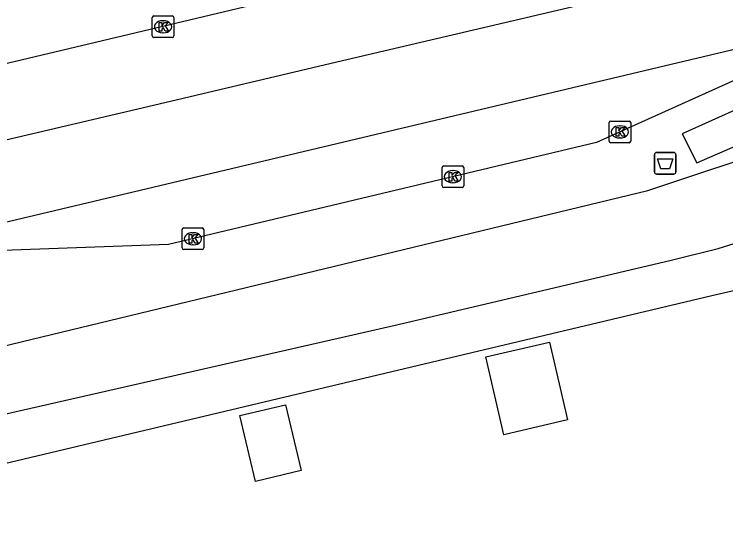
# Model space of a CAD drawing. Extents: x 158038 to 159242, y 380133 to 381214.
# Drawn here: x 158596.09 to 158628.91, y 380979.68 to 381004.17 of the extents above; entities that cross this region are included whole.
import ezdxf

# ---------------------------------------------------------------- set-up
doc = ezdxf.new("R2010")
doc.units = 0
for name, color, linetype in [('IMGEO_Afvalbak', 7, 'Continuous'), ('IMGEO_Fietspad_open', 7, 'Continuous'), ('IMGEO_Kolk', 7, 'Continuous'), ('IMGEO_OVBaan_gesloten', 7, 'Continuous'), ('IMGEO_Pand', 7, 'Continuous'), ('IMGEO_Rijbaan_regionaal_gesloten', 7, 'Continuous'), ('IMGEO_Voetpad_gesloten', 7, 'Continuous'), ('IMGEO_Voetpad_open', 7, 'Continuous')]:
    doc.layers.add(name, color=color, linetype=linetype)

msp = doc.modelspace()

# ---------------------------------------------------------------- linework, layer by layer
at = {"layer": 'IMGEO_Afvalbak'}
for p, q in [((158625.623, 380996.889), (158625.623, 380997.689)), ((158625.623, 380997.689), (158625.623, 380996.889)), ((158625.723, 380997.789), (158626.513, 380997.789)), ((158626.513, 380997.789), (158625.723, 380997.789)), ((158626.613, 380997.689), (158626.613, 380996.889)), ((158626.613, 380996.889), (158626.613, 380997.689)), ((158626.513, 380996.789), (158625.723, 380996.789)), ((158625.723, 380996.789), (158626.513, 380996.789))]:
    msp.add_line(p, q, dxfattribs=at)
msp.add_lwpolyline([(158625.766, 380997.503), (158626.47, 380997.503), (158626.321, 380997.033), (158625.915, 380997.033), (158625.766, 380997.503)], dxfattribs=at)
for centre, start, end in [((158625.723, 380997.689), 90, 180), ((158625.723, 380997.689), 90, 180), ((158626.513, 380997.689), 0, 90), ((158626.513, 380997.689), 360, 90), ((158625.723, 380996.889), 180, 270), ((158625.723, 380996.889), 180, 270), ((158626.513, 380996.889), 270, 0), ((158626.513, 380996.889), 270, 0)]:
    msp.add_arc(centre, 0.1, start, end, dxfattribs=at)
at = {"layer": 'IMGEO_Fietspad_open'}
for points in [[(158543.487, 380975.057), (158559.5, 380977.024), (158569.881, 380979.588), (158585.768, 380983.41), (158590.087, 380984.449), (158613.803, 380989.844), (158626.388, 380992.815), (158628.561, 380993.352), (158629.543, 380993.657), (158646.352, 380999.546)], [(158542.093, 380977.956), (158559.031, 380980.009), (158584.646, 380986.212), (158588.305, 380987.098), (158625.313, 380996.031), (158631.65, 380998.147)]]:
    msp.add_lwpolyline(points, dxfattribs=at)
at = {"layer": 'IMGEO_Kolk'}
for p, q in [((158602.527, 381004.093), (158603.379, 381004.093)), ((158602.452, 381003.167), (158602.452, 381004.019)), ((158602.94, 381003.873), (158602.965, 381003.873)), ((158603.453, 381004.019), (158603.453, 381003.167)), ((158603.379, 381003.093), (158602.527, 381003.093)), ((158602.963, 381003.313), (158602.938, 381003.313)), ((158623.529, 380998.314), (158623.529, 380999.166)), ((158623.604, 380999.24), (158624.456, 380999.24)), ((158624.53, 380999.166), (158624.53, 380998.314)), ((158624.017, 380999.02), (158624.042, 380999.02)), ((158624.04, 380998.46), (158624.015, 380998.46)), ((158624.456, 380998.24), (158623.604, 380998.24)), ((158615.899, 380997.171), (158616.751, 380997.171)), ((158615.824, 380996.245), (158615.824, 380997.097)), ((158616.312, 380996.951), (158616.337, 380996.951)), ((158616.825, 380997.097), (158616.825, 380996.245)), ((158616.751, 380996.171), (158615.899, 380996.171)), ((158616.335, 380996.391), (158616.31, 380996.391)), ((158603.83, 380993.38), (158603.83, 380994.232)), ((158603.905, 380994.306), (158604.757, 380994.306)), ((158604.831, 380994.232), (158604.831, 380993.38)), ((158604.318, 380994.086), (158604.343, 380994.086)), ((158604.757, 380993.306), (158603.905, 380993.306)), ((158604.341, 380993.526), (158604.316, 380993.526))]:
    msp.add_line(p, q, dxfattribs=at)
for points in [[(158602.527, 381004.093), (158603.379, 381004.093)], [(158602.452, 381003.167), (158602.452, 381004.019)], [(158602.773, 381003.793), (158602.896, 381003.793), (158602.896, 381003.642), (158603.026, 381003.793), (158603.19, 381003.793), (158603.044, 381003.642), (158603.197, 381003.393), (158603.045, 381003.393), (158602.96, 381003.557), (158602.896, 381003.49), (158602.896, 381003.393), (158602.773, 381003.393), (158602.773, 381003.793)], [(158603.453, 381004.019), (158603.453, 381003.167)], [(158603.379, 381003.093), (158602.527, 381003.093)], [(158623.529, 380998.314), (158623.529, 380999.166)], [(158623.604, 380999.24), (158624.456, 380999.24)], [(158624.53, 380999.166), (158624.53, 380998.314)], [(158623.85, 380998.94), (158623.973, 380998.94), (158623.973, 380998.789), (158624.103, 380998.94), (158624.267, 380998.94), (158624.121, 380998.789), (158624.274, 380998.54), (158624.122, 380998.54), (158624.037, 380998.704), (158623.973, 380998.637), (158623.973, 380998.54), (158623.85, 380998.54), (158623.85, 380998.94)], [(158624.456, 380998.24), (158623.604, 380998.24)], [(158615.899, 380997.171), (158616.751, 380997.171)], [(158615.824, 380996.245), (158615.824, 380997.097)], [(158616.145, 380996.871), (158616.268, 380996.871), (158616.268, 380996.72), (158616.398, 380996.871), (158616.562, 380996.871), (158616.416, 380996.72), (158616.569, 380996.471), (158616.417, 380996.471), (158616.332, 380996.635), (158616.268, 380996.568), (158616.268, 380996.471), (158616.145, 380996.471), (158616.145, 380996.871)], [(158616.825, 380997.097), (158616.825, 380996.245)], [(158616.751, 380996.171), (158615.899, 380996.171)], [(158603.83, 380993.38), (158603.83, 380994.232)], [(158603.905, 380994.306), (158604.757, 380994.306)], [(158604.831, 380994.232), (158604.831, 380993.38)], [(158604.151, 380994.006), (158604.274, 380994.006), (158604.274, 380993.855), (158604.404, 380994.006), (158604.568, 380994.006), (158604.422, 380993.855), (158604.575, 380993.606), (158604.423, 380993.606), (158604.338, 380993.77), (158604.274, 380993.703), (158604.274, 380993.606), (158604.151, 380993.606), (158604.151, 380994.006)], [(158604.757, 380993.306), (158603.905, 380993.306)]]:
    msp.add_lwpolyline(points, dxfattribs=at)
for centre, start, end in [((158602.529, 381004.017), 91.552, 178.448), ((158602.529, 381004.017), 91.552, 178.448), ((158603.377, 381004.017), 1.552, 88.448), ((158603.377, 381004.017), 1.552, 88.448), ((158602.529, 381003.169), 181.552, 268.448), ((158602.529, 381003.169), 181.552, 268.448), ((158603.377, 381003.169), 271.552, 358.448), ((158603.377, 381003.169), 271.552, 358.448), ((158623.606, 380999.164), 91.552, 178.448), ((158623.606, 380999.164), 91.552, 178.448), ((158624.454, 380999.164), 1.552, 88.448), ((158624.454, 380999.164), 1.552, 88.448), ((158623.606, 380998.316), 181.552, 268.448), ((158623.606, 380998.316), 181.552, 268.448), ((158624.454, 380998.316), 271.552, 358.448), ((158624.454, 380998.316), 271.552, 358.448), ((158615.901, 380997.095), 91.552, 178.448), ((158615.901, 380997.095), 91.552, 178.448), ((158616.749, 380997.095), 1.552, 88.448), ((158616.749, 380997.095), 1.552, 88.448), ((158615.901, 380996.247), 181.552, 268.448), ((158615.901, 380996.247), 181.552, 268.448), ((158616.749, 380996.247), 271.552, 358.448), ((158616.749, 380996.247), 271.552, 358.448), ((158603.907, 380994.23), 91.552, 178.448), ((158603.907, 380994.23), 91.552, 178.448), ((158604.755, 380994.23), 1.552, 88.448), ((158604.755, 380994.23), 1.552, 88.448), ((158603.907, 380993.382), 181.552, 268.448), ((158603.907, 380993.382), 181.552, 268.448), ((158604.755, 380993.382), 271.552, 358.448), ((158604.755, 380993.382), 271.552, 358.448)]:
    msp.add_arc(centre, 0.0765, start, end, dxfattribs=at)
for centre, major_axis, ratio, start_param, end_param in [((158602.939, 381003.593), (-0.387, 0.002), 0.722429, 4.712389, 7.853982), ((158602.964, 381003.593), (-0.39, 0.002), 0.717154, 1.570796, 4.712389), ((158624.016, 380998.74), (-0.387, 0.002), 0.722429, 4.712389, 7.853982), ((158624.041, 380998.74), (-0.39, 0.002), 0.717154, 1.570796, 4.712389), ((158616.311, 380996.671), (-0.387, 0.002), 0.722429, 4.712389, 7.853982), ((158616.336, 380996.671), (-0.39, 0.002), 0.717154, 1.570796, 4.712389), ((158604.317, 380993.806), (-0.387, 0.002), 0.722429, 4.712389, 7.853982), ((158604.342, 380993.806), (-0.39, 0.002), 0.717154, 1.570796, 4.712389)]:
    msp.add_ellipse(centre, major_axis=major_axis, ratio=ratio, start_param=start_param, end_param=end_param, dxfattribs=at)
at = {"layer": 'IMGEO_OVBaan_gesloten'}
for points in [[(158589.186, 380993.035), (158636.057, 381004.158)], [(158630.122, 381001.484), (158624.404, 380998.908), (158622.946, 380998.253), (158603.198, 380993.535), (158589.186, 380993.035)]]:
    msp.add_lwpolyline(points, dxfattribs=at)
at = {"layer": 'IMGEO_Pand'}
for points in [[(158617.842, 380988.348), (158620.779, 380989.032), (158621.614, 380985.445), (158618.677, 380984.762), (158617.842, 380988.348)], [(158606.497, 380985.642), (158608.607, 380986.143), (158609.329, 380983.102), (158607.219, 380982.601), (158606.497, 380985.642)]]:
    msp.add_lwpolyline(points, dxfattribs=at)
at = {"layer": 'IMGEO_Rijbaan_regionaal_gesloten'}
for points in [[(158576.573, 380997.347), (158579.871, 380998.132), (158587.716, 381000), (158662.869, 381017.892)], [(158666.627, 381015.107), (158656.933, 381012.791), (158649.096, 381010.919), (158641.451, 381009.092), (158633.779, 381007.383), (158626.007, 381005.501), (158610.716, 381001.898), (158603.036, 381000.089), (158594.635, 380998.11), (158587.508, 380996.381), (158583.848, 380995.494), (158581.18, 380994.864), (158575.946, 380993.627), (158568.275, 380991.816), (158560.604, 380990.004)]]:
    msp.add_lwpolyline(points, dxfattribs=at)
at = {"layer": 'IMGEO_Voetpad_gesloten'}
msp.add_lwpolyline([(158626.906, 380998.65), (158627.576, 380997.313), (158630.299, 380998.504), (158629.637, 380999.888), (158626.906, 380998.65)], dxfattribs=at)
at = {"layer": 'IMGEO_Voetpad_open'}
msp.add_lwpolyline([(158645.377, 380995.088), (158628.269, 380991.174), (158587.594, 380981.5), (158587.388, 380981.452)], dxfattribs=at)

doc.saveas('drawing.dxf')
